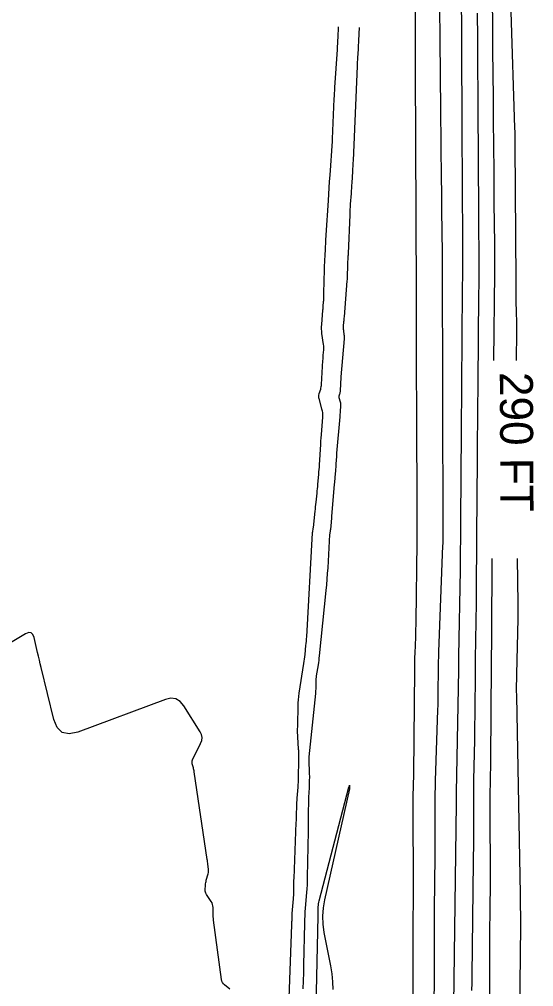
# Model space of a CAD drawing. Extents: x 1768942 to 1774819, y 723037 to 732099.
# Drawn here: x 1770425.4 to 1770518.9, y 730380.8 to 730556.6 of the extents above; entities that cross this region are included whole.
import ezdxf

# ---------------------------------------------------------------- set-up
doc = ezdxf.new("R2010")
doc.units = 0
doc.layers.add('R_Contour Annot', color=7, linetype='Continuous')
doc.layers.add('R_Contours', color=7, linetype='Continuous')

msp = doc.modelspace()

# ---------------------------------------------------------------- linework, layer by layer
at = {"layer": 'R_Contours'}
for points in [[(1770511.68, 730494.6), (1770511.82, 730510.5), (1770511.83, 730511.83), (1770511.84, 730513.15), (1770511.83, 730514.48), (1770511.82, 730515.81), (1770511.73, 730523.19), (1770511.73, 730523.48), (1770511.73, 730523.76), (1770511.73, 730524.05), (1770511.73, 730524.34), (1770511.71, 730527.83), (1770511.71, 730528.13), (1770511.71, 730528.43), (1770511.71, 730528.73), (1770511.7, 730529.03), (1770511.6, 730538.23), (1770511.6, 730538.58), (1770511.6, 730538.93), (1770511.59, 730539.28), (1770511.59, 730539.63), (1770511.59, 730541.03), (1770511.59, 730541.37), (1770511.58, 730541.72), (1770511.58, 730542.07), (1770511.58, 730542.42), (1770511.49, 730551.01), (1770511.48, 730551.41), (1770511.48, 730551.81), (1770511.48, 730552.21), (1770511.47, 730552.61), (1770511.47, 730554.2), (1770511.47, 730554.6), (1770511.46, 730555), (1770511.46, 730555.4), (1770511.46, 730555.79), (1770511.37, 730563.76)], [(1770497.33, 730561.97), (1770497.34, 730554.5), (1770497.34, 730554.23), (1770497.34, 730553.97), (1770497.35, 730553.71), (1770497.35, 730553.45), (1770497.36, 730552.4), (1770497.37, 730552.14), (1770497.37, 730551.88), (1770497.37, 730551.61), (1770497.37, 730551.35), (1770497.39, 730541.82), (1770497.39, 730541.55), (1770497.39, 730541.28), (1770497.39, 730541.01), (1770497.4, 730540.74), (1770497.41, 730539.66), (1770497.41, 730539.39), (1770497.42, 730539.12), (1770497.42, 730538.85), (1770497.42, 730538.58), (1770497.44, 730529.14), (1770497.44, 730528.86), (1770497.44, 730528.58), (1770497.44, 730528.31), (1770497.44, 730528.03), (1770497.46, 730526.91), (1770497.46, 730526.63), (1770497.47, 730526.35), (1770497.47, 730526.08), (1770497.47, 730525.8), (1770497.48, 730516.47), (1770497.49, 730516.18), (1770497.49, 730515.9), (1770497.49, 730515.61), (1770497.49, 730515.32), (1770497.51, 730514.17), (1770497.51, 730513.88), (1770497.52, 730513.59), (1770497.52, 730513.3), (1770497.52, 730513.02), (1770497.54, 730505.1), (1770497.55, 730504.42), (1770497.55, 730503.73), (1770497.55, 730503.05), (1770497.55, 730502.37), (1770497.56, 730499.63), (1770497.56, 730498.95), (1770497.57, 730498.27), (1770497.57, 730497.59), (1770497.57, 730496.9), (1770497.62, 730481.41), (1770497.62, 730480.52), (1770497.62, 730479.62), (1770497.62, 730478.72), (1770497.63, 730477.83), (1770497.64, 730474.24), (1770497.64, 730473.34), (1770497.64, 730472.45), (1770497.65, 730471.55), (1770497.65, 730470.65), (1770497.66, 730465.91), (1770497.67, 730464.82), (1770497.66, 730463.73), (1770497.66, 730462.64), (1770497.64, 730461.55), (1770497.47, 730447.25), (1770497.46, 730446.51), (1770497.44, 730445.78), (1770497.42, 730445.04), (1770497.4, 730444.31), (1770497.29, 730441.38), (1770497.26, 730440.64), (1770497.24, 730439.91), (1770497.23, 730439.17), (1770497.22, 730438.44), (1770497.05, 730419.48), (1770497.05, 730419.15), (1770497.04, 730418.83), (1770497.03, 730418.5), (1770497.02, 730418.17), (1770496.98, 730416.85), (1770496.97, 730416.52), (1770496.96, 730416.2), (1770496.96, 730415.87), (1770496.96, 730415.54), (1770496.98, 730396.92), (1770496.98, 730396.54), (1770496.98, 730396.16), (1770496.97, 730395.77), (1770496.97, 730395.39), (1770496.96, 730393.86), (1770496.95, 730393.48), (1770496.95, 730393.1), (1770496.95, 730392.72), (1770496.95, 730392.33), (1770496.96, 730375.14)], [(1770504.34, 730372.95), (1770504.87, 730414.05), (1770504.87, 730414.22), (1770504.87, 730414.39), (1770504.87, 730414.55), (1770504.87, 730414.72), (1770504.87, 730415.38), (1770504.87, 730415.55), (1770504.87, 730415.72), (1770504.87, 730415.88), (1770504.88, 730416.05), (1770505.24, 730435.08), (1770505.25, 730435.56), (1770505.26, 730436.04), (1770505.26, 730436.53), (1770505.27, 730437.01), (1770505.28, 730438.94), (1770505.28, 730439.42), (1770505.29, 730439.9), (1770505.3, 730440.38), (1770505.3, 730440.86), (1770505.58, 730456.47), (1770505.59, 730457.23), (1770505.6, 730457.99), (1770505.61, 730458.75), (1770505.62, 730459.51), (1770505.64, 730462.54), (1770505.64, 730463.3), (1770505.64, 730464.06), (1770505.65, 730464.82), (1770505.66, 730465.58), (1770505.78, 730481.71), (1770505.78, 730482.41), (1770505.79, 730483.11), (1770505.8, 730483.8), (1770505.8, 730484.5), (1770505.83, 730487.29), (1770505.84, 730487.98), (1770505.84, 730488.68), (1770505.85, 730489.37), (1770505.85, 730490.07), (1770505.99, 730507.5), (1770505.99, 730508.09), (1770505.99, 730508.67), (1770506, 730509.25), (1770506, 730509.83), (1770506.03, 730512.72), (1770506.03, 730513.02), (1770506.03, 730513.31), (1770506.03, 730513.61), (1770506.03, 730513.9), (1770506.02, 730515.08), (1770506.01, 730515.37), (1770506.01, 730515.67), (1770506.01, 730515.96), (1770506.01, 730516.26), (1770505.93, 730536.57), (1770505.93, 730536.8), (1770505.93, 730537.04), (1770505.92, 730537.27), (1770505.92, 730537.51), (1770505.91, 730538.45), (1770505.91, 730538.68), (1770505.91, 730538.92), (1770505.91, 730539.15), (1770505.9, 730539.39), (1770505.86, 730549.75), (1770505.86, 730549.95), (1770505.86, 730550.14), (1770505.86, 730550.34), (1770505.86, 730550.53), (1770505.85, 730551.32), (1770505.85, 730551.52), (1770505.85, 730551.71), (1770505.85, 730551.91), (1770505.85, 730552.11), (1770505.81, 730562.91)], [(1770500.73, 730371.86), (1770500.85, 730382.65), (1770500.85, 730383.67), (1770500.86, 730384.69), (1770500.86, 730385.71), (1770500.86, 730386.73), (1770500.86, 730390.81), (1770500.86, 730391.83), (1770500.87, 730392.85), (1770500.87, 730393.87), (1770500.88, 730394.89), (1770500.98, 730404.45), (1770500.99, 730405.6), (1770500.99, 730406.75), (1770501, 730407.89), (1770501, 730409.04), (1770500.99, 730413.63), (1770501, 730414.78), (1770501.01, 730415.92), (1770501.03, 730417.07), (1770501.07, 730418.22), (1770501.49, 730431.09), (1770501.52, 730431.97), (1770501.54, 730432.85), (1770501.56, 730433.72), (1770501.57, 730434.6), (1770501.6, 730438.11), (1770501.61, 730438.99), (1770501.63, 730439.86), (1770501.65, 730440.74), (1770501.68, 730441.62), (1770502.42, 730460.98), (1770502.43, 730461.28), (1770502.44, 730461.58), (1770502.44, 730461.87), (1770502.45, 730462.17), (1770502.47, 730463.67), (1770502.47, 730463.81), (1770502.47, 730463.96), (1770502.47, 730464.1), (1770502.47, 730464.25), (1770502.47, 730464.97), (1770502.47, 730465.26), (1770502.47, 730465.4), (1770502.4, 730486.12), (1770502.4, 730486.38), (1770502.4, 730486.63), (1770502.4, 730486.89), (1770502.4, 730487.14), (1770502.39, 730490.3), (1770502.39, 730490.57), (1770502.39, 730490.84), (1770502.39, 730491.11), (1770502.39, 730491.38), (1770502.33, 730509.72), (1770502.33, 730510.09), (1770502.33, 730510.46), (1770502.33, 730510.84), (1770502.32, 730511.21), (1770502.32, 730512.69), (1770502.32, 730513.06), (1770502.32, 730513.43), (1770502.31, 730513.8), (1770502.31, 730514.17), (1770502.2, 730521.87), (1770502.19, 730522.3), (1770502.19, 730522.74), (1770502.19, 730523.17), (1770502.19, 730523.61), (1770502.18, 730525.34), (1770502.18, 730525.78), (1770502.18, 730526.21), (1770502.17, 730526.64), (1770502.17, 730527.08), (1770502.07, 730534.24), (1770502.07, 730534.72), (1770502.06, 730535.19), (1770502.06, 730535.67), (1770502.06, 730536.14), (1770502.05, 730538.04), (1770502.05, 730538.51), (1770502.05, 730538.99), (1770502.04, 730539.46), (1770502.04, 730539.94), (1770501.95, 730546.64), (1770501.94, 730547.15), (1770501.94, 730547.66), (1770501.94, 730548.18), (1770501.94, 730548.69), (1770501.93, 730550.74), (1770501.93, 730551.25), (1770501.93, 730551.77), (1770501.92, 730552.28), (1770501.92, 730552.79), (1770501.84, 730559.06)], [(1770508.64, 730557.75), (1770508.66, 730553.22), (1770508.66, 730552.49), (1770508.66, 730551.76), (1770508.67, 730551.03), (1770508.68, 730550.3), (1770508.71, 730547.39), (1770508.72, 730546.66), (1770508.72, 730545.93), (1770508.73, 730545.2), (1770508.73, 730544.48), (1770508.74, 730540.47), (1770508.75, 730539.7), (1770508.75, 730538.93), (1770508.76, 730538.15), (1770508.77, 730537.38), (1770508.8, 730534.28), (1770508.81, 730533.51), (1770508.82, 730532.74), (1770508.82, 730531.96), (1770508.82, 730531.19), (1770508.86, 730521.31), (1770508.87, 730520.51), (1770508.87, 730519.72), (1770508.88, 730518.92), (1770508.89, 730518.12), (1770508.92, 730514.85), (1770508.93, 730514.04), (1770508.93, 730513.23), (1770508.93, 730512.42), (1770508.93, 730511.61), (1770508.85, 730503.37), (1770508.84, 730501.9), (1770508.82, 730500.43), (1770508.81, 730498.96), (1770508.8, 730497.49), (1770508.76, 730491.62), (1770508.74, 730490.15), (1770508.73, 730488.68), (1770508.72, 730487.21), (1770508.71, 730485.74), (1770508.63, 730478.02), (1770508.62, 730476.63), (1770508.61, 730475.25), (1770508.6, 730473.86), (1770508.59, 730472.47), (1770508.54, 730466.92), (1770508.53, 730465.53), (1770508.52, 730464.14), (1770508.52, 730462.76), (1770508.51, 730461.37), (1770508.46, 730453.63), (1770508.45, 730452.27), (1770508.44, 730450.91), (1770508.42, 730449.55), (1770508.4, 730448.18), (1770508.3, 730442.74), (1770508.28, 730441.38), (1770508.26, 730440.01), (1770508.25, 730438.65), (1770508.24, 730437.29), (1770508.2, 730431.35), (1770508.19, 730429.91), (1770508.17, 730428.46), (1770508.15, 730427.02), (1770508.13, 730425.57), (1770507.99, 730418.35), (1770507.97, 730417.11), (1770507.95, 730415.87), (1770507.94, 730414.63), (1770507.94, 730413.39), (1770507.95, 730408.43), (1770507.95, 730407.19), (1770507.94, 730405.95), (1770507.93, 730404.71), (1770507.92, 730403.47), (1770507.66, 730382.81), (1770507.64, 730381.46), (1770507.63, 730380.11)], [(1770514.75, 730558), (1770515.44, 730536.88), (1770515.47, 730536.12), (1770515.48, 730535.36), (1770515.5, 730534.59), (1770515.5, 730533.83), (1770515.63, 730509.02), (1770515.63, 730508.25), (1770515.64, 730507.48), (1770515.65, 730506.71), (1770515.67, 730505.94), (1770515.74, 730502.87), (1770515.75, 730502.1), (1770515.76, 730501.33), (1770515.77, 730500.56), (1770515.76, 730499.79), (1770515.73, 730494.63)], [(1770483.37, 730555.28), (1770483.3, 730553.35), (1770483.27, 730552.8), (1770483.24, 730552.25), (1770483.21, 730551.7), (1770483.18, 730551.15), (1770482.71, 730544.21), (1770482.68, 730543.7), (1770482.65, 730543.19), (1770482.63, 730542.69), (1770482.6, 730542.18), (1770482.36, 730536.33), (1770482.34, 730535.86), (1770482.31, 730535.4), (1770482.29, 730534.94), (1770482.26, 730534.47), (1770481.84, 730528.28), (1770481.76, 730527.13), (1770481.68, 730525.98), (1770481.61, 730524.83), (1770481.53, 730523.68), (1770481.13, 730517.37), (1770481.11, 730517.07), (1770481.09, 730516.77), (1770481.08, 730516.47), (1770481.06, 730516.17), (1770481.01, 730514.98), (1770481, 730514.68), (1770480.98, 730514.39), (1770480.97, 730514.09), (1770480.96, 730513.79), (1770480.85, 730511.64), (1770480.83, 730511.18), (1770480.82, 730510.73), (1770480.8, 730510.27), (1770480.79, 730509.81), (1770480.71, 730506.05), (1770480.7, 730505.85), (1770480.69, 730505.66), (1770480.68, 730505.47), (1770480.67, 730505.28), (1770480.6, 730504.51), (1770480.59, 730504.32), (1770480.57, 730504.13), (1770480.56, 730503.94), (1770480.54, 730503.74), (1770480.32, 730501.16), (1770480.3, 730500.74), (1770480.3, 730500.33), (1770480.33, 730499.92), (1770480.37, 730499.51), (1770480.66, 730497.52), (1770480.69, 730497.28), (1770480.7, 730497.04), (1770480.71, 730496.79), (1770480.69, 730496.55), (1770480.61, 730495.57), (1770480.59, 730495.33), (1770480.57, 730495.08), (1770480.56, 730494.84), (1770480.54, 730494.59), (1770480.29, 730490.22), (1770480.27, 730490), (1770480.24, 730489.79), (1770480.19, 730489.57), (1770480.13, 730489.36), (1770479.84, 730488.52), (1770479.79, 730488.31), (1770479.77, 730488.09), (1770479.78, 730487.88), (1770479.83, 730487.67), (1770480.37, 730485.84), (1770480.46, 730485.47), (1770480.52, 730485.09), (1770480.54, 730484.7), (1770480.53, 730484.31), (1770480.28, 730481.18), (1770480.27, 730481.02), (1770480.26, 730480.87), (1770480.24, 730480.71), (1770480.23, 730480.56), (1770480.18, 730479.93), (1770480.17, 730479.78), (1770480.16, 730479.62), (1770480.14, 730479.46), (1770480.13, 730479.31), (1770479.91, 730475.65), (1770479.89, 730475.21), (1770479.86, 730474.78), (1770479.82, 730474.34), (1770479.79, 730473.91), (1770479.63, 730472.12), (1770479.6, 730471.71), (1770479.56, 730471.3), (1770479.52, 730470.89), (1770479.48, 730470.48), (1770479.31, 730468.83), (1770479.27, 730468.42), (1770479.22, 730468.01), (1770479.18, 730467.6), (1770479.13, 730467.19), (1770478.81, 730464.25), (1770478.8, 730464.17), (1770478.79, 730464.09), (1770478.78, 730464), (1770478.77, 730463.92), (1770478.71, 730463.59), (1770478.69, 730463.51), (1770478.68, 730463.42), (1770478.67, 730463.34), (1770478.67, 730463.26), (1770477.59, 730444.39), (1770477.56, 730443.99), (1770477.53, 730443.58), (1770477.5, 730443.18), (1770477.46, 730442.77), (1770477.29, 730441.15), (1770477.25, 730440.74), (1770477.2, 730440.34), (1770477.14, 730439.93), (1770477.08, 730439.53), (1770476.25, 730434.14), (1770476.17, 730433.54), (1770476.11, 730432.95), (1770476.07, 730432.36), (1770476.05, 730431.76), (1770476.01, 730428.36), (1770476.01, 730428.27), (1770476, 730428.18), (1770476, 730428.09), (1770475.99, 730428), (1770475.95, 730427.63), (1770475.94, 730427.54), (1770475.94, 730427.45), (1770475.94, 730427.36), (1770475.94, 730427.26), (1770476.13, 730423.93), (1770476.14, 730423.77), (1770476.15, 730423.6), (1770476.16, 730423.43), (1770476.16, 730423.26), (1770476.18, 730422.59), (1770476.18, 730422.42), (1770476.18, 730422.25), (1770476.18, 730422.09), (1770476.18, 730421.92), (1770476.12, 730418.86), (1770476.11, 730418.4), (1770476.09, 730417.94), (1770476.06, 730417.48), (1770476.03, 730417.03), (1770475.87, 730415.02), (1770475.84, 730414.65), (1770475.82, 730414.29), (1770475.8, 730413.92), (1770475.79, 730413.56), (1770475.75, 730412.1), (1770475.74, 730411.73), (1770475.72, 730411.36), (1770475.71, 730411), (1770475.7, 730410.63), (1770475.29, 730400.46), (1770475.28, 730400.15), (1770475.27, 730399.84), (1770475.26, 730399.53), (1770475.26, 730399.22), (1770475.25, 730397.97), (1770475.24, 730397.66), (1770475.23, 730397.35), (1770475.22, 730397.04), (1770475.19, 730396.74), (1770474.98, 730394.07), (1770474.96, 730393.9), (1770474.95, 730393.73), (1770474.95, 730393.56), (1770474.94, 730393.39), (1770474.93, 730392.72), (1770474.92, 730392.55), (1770474.92, 730392.38), (1770474.91, 730392.21), (1770474.91, 730392.05), (1770474.36, 730377.05)], [(1770477.03, 730380.39), (1770477.07, 730381.84), (1770477.11, 730383.29), (1770477.15, 730384.73), (1770477.31, 730392.28), (1770477.33, 730392.98), (1770477.36, 730393.68), (1770477.4, 730394.38), (1770477.45, 730395.08), (1770477.68, 730397.87), (1770477.73, 730398.57), (1770477.77, 730399.27), (1770477.8, 730399.97), (1770477.82, 730400.67), (1770477.98, 730409.03), (1770477.99, 730409.34), (1770477.99, 730409.66), (1770477.99, 730409.97), (1770477.99, 730410.29), (1770477.97, 730411.57), (1770477.97, 730411.87), (1770477.97, 730412.18), (1770477.97, 730412.48), (1770477.98, 730412.79), (1770478.01, 730414.01), (1770478.02, 730414.32), (1770478.03, 730414.62), (1770478.05, 730414.93), (1770478.06, 730415.23), (1770478.16, 730416.93), (1770478.17, 730417.2), (1770478.18, 730417.47), (1770478.19, 730417.74), (1770478.19, 730418.01), (1770478.2, 730419.08), (1770478.19, 730419.34), (1770478.19, 730419.61), (1770478.18, 730419.88), (1770478.17, 730420.15), (1770478.1, 730421.38), (1770478.09, 730421.67), (1770478.09, 730421.97), (1770478.1, 730422.26), (1770478.12, 730422.55), (1770479.3, 730434.07), (1770479.33, 730434.34), (1770479.34, 730434.61), (1770479.36, 730434.88), (1770479.36, 730435.15), (1770479.37, 730436.23), (1770479.38, 730436.5), (1770479.4, 730436.76), (1770479.43, 730437.03), (1770479.46, 730437.3), (1770479.77, 730439.26), (1770479.83, 730439.68), (1770479.89, 730440.1), (1770479.94, 730440.51), (1770479.98, 730440.93), (1770481.2, 730452.8), (1770481.3, 730453.83), (1770481.39, 730454.86), (1770481.46, 730455.89), (1770481.53, 730456.93), (1770481.87, 730462.97), (1770481.88, 730463.05), (1770481.89, 730463.13), (1770481.9, 730463.2), (1770481.91, 730463.28), (1770481.97, 730463.59), (1770481.98, 730463.67), (1770481.99, 730463.75), (1770482, 730463.83), (1770482.01, 730463.91), (1770482.14, 730465.24), (1770482.17, 730465.49), (1770482.19, 730465.74), (1770482.21, 730465.99), (1770482.23, 730466.24), (1770482.73, 730472.12), (1770482.75, 730472.42), (1770482.78, 730472.73), (1770482.8, 730473.03), (1770482.83, 730473.33), (1770482.94, 730474.64), (1770482.96, 730474.9), (1770482.98, 730475.15), (1770483, 730475.41), (1770483.02, 730475.67), (1770483.08, 730476.7), (1770483.1, 730476.96), (1770483.11, 730477.22), (1770483.13, 730477.48), (1770483.15, 730477.74), (1770483.71, 730484.39), (1770483.73, 730484.62), (1770483.75, 730484.85), (1770483.77, 730485.09), (1770483.79, 730485.32), (1770483.87, 730486.36), (1770483.88, 730486.53), (1770483.87, 730486.7), (1770483.84, 730486.87), (1770483.8, 730487.03), (1770483.56, 730487.83), (1770483.54, 730487.92), (1770483.54, 730488.01), (1770483.55, 730488.11), (1770483.57, 730488.2), (1770483.69, 730488.57), (1770483.72, 730488.66), (1770483.74, 730488.75), (1770483.76, 730488.85), (1770483.77, 730488.95), (1770483.85, 730490.49), (1770483.87, 730490.78), (1770483.89, 730491.07), (1770483.91, 730491.36), (1770483.94, 730491.65), (1770484.51, 730498.57), (1770484.52, 730498.75), (1770484.52, 730498.94), (1770484.5, 730499.12), (1770484.48, 730499.3), (1770484.38, 730500.04), (1770484.35, 730500.22), (1770484.34, 730500.41), (1770484.34, 730500.59), (1770484.35, 730500.78), (1770484.43, 730501.68), (1770484.45, 730501.89), (1770484.46, 730502.11), (1770484.48, 730502.32), (1770484.5, 730502.53), (1770485.03, 730509.07), (1770485.05, 730509.36), (1770485.07, 730509.65), (1770485.08, 730509.93), (1770485.09, 730510.22), (1770485.12, 730511.54), (1770485.13, 730511.75), (1770485.13, 730511.96), (1770485.14, 730512.17), (1770485.15, 730512.38), (1770485.19, 730513.21), (1770485.2, 730513.42), (1770485.21, 730513.63), (1770485.22, 730513.84), (1770485.23, 730514.05), (1770485.54, 730521.08), (1770485.56, 730521.57), (1770485.58, 730522.06), (1770485.61, 730522.55), (1770485.64, 730523.03), (1770485.77, 730524.98), (1770485.8, 730525.47), (1770485.83, 730525.96), (1770485.86, 730526.44), (1770485.9, 730526.93), (1770486.03, 730528.95), (1770486.06, 730529.45), (1770486.09, 730529.95), (1770486.12, 730530.45), (1770486.14, 730530.95), (1770486.86, 730548.09), (1770486.87, 730548.48), (1770486.89, 730548.87), (1770486.92, 730549.26), (1770486.94, 730549.65), (1770487.05, 730551.21), (1770487.07, 730551.59), (1770487.09, 730551.98), (1770487.11, 730552.37), (1770487.13, 730552.76), (1770487.22, 730555.12)], [(1770510.94, 730369.72), (1770510.91, 730386.8), (1770510.91, 730387.38), (1770510.91, 730387.96), (1770510.92, 730388.53), (1770510.92, 730389.11), (1770511.01, 730396.28), (1770511.02, 730396.89), (1770511.03, 730397.51), (1770511.03, 730398.13), (1770511.03, 730398.74), (1770511.01, 730414.81), (1770511.01, 730415.41), (1770511.01, 730416.02), (1770511.02, 730416.63), (1770511.03, 730417.24), (1770511.08, 730419.67), (1770511.09, 730420.27), (1770511.1, 730420.88), (1770511.1, 730421.49), (1770511.11, 730422.09), (1770511.21, 730439.21), (1770511.22, 730439.67), (1770511.22, 730440.13), (1770511.23, 730440.59), (1770511.24, 730441.05), (1770511.27, 730442.9), (1770511.28, 730443.36), (1770511.28, 730443.82), (1770511.29, 730444.28), (1770511.29, 730444.75), (1770511.37, 730458.6)], [(1770515.92, 730458.63), (1770516.01, 730450.42), (1770516.01, 730449.73), (1770516.01, 730449.03), (1770516, 730448.34), (1770515.99, 730447.65), (1770515.76, 730437.57), (1770515.75, 730436.59), (1770515.74, 730435.6), (1770515.74, 730434.62), (1770515.76, 730433.63), (1770516.42, 730397.59), (1770516.43, 730397.28), (1770516.43, 730396.97), (1770516.44, 730396.65), (1770516.44, 730396.34), (1770516.48, 730392.88), (1770516.48, 730392.62), (1770516.48, 730392.36), (1770516.48, 730392.09), (1770516.48, 730391.83), (1770516.04, 730349.31)], [(1770463.7, 730380.32), (1770462.72, 730381.09), (1770462.51, 730381.29), (1770462.34, 730381.52), (1770462.22, 730381.79), (1770462.16, 730382.08), (1770460.73, 730392.88), (1770460.7, 730393.17), (1770460.68, 730393.46), (1770460.66, 730393.75), (1770460.65, 730394.03), (1770460.63, 730395.19), (1770460.61, 730395.47), (1770460.55, 730395.74), (1770460.45, 730396), (1770460.31, 730396.25), (1770459.45, 730397.56), (1770459.34, 730397.75), (1770459.27, 730397.95), (1770459.23, 730398.15), (1770459.23, 730398.37), (1770459.27, 730399.26), (1770459.29, 730399.48), (1770459.32, 730399.7), (1770459.36, 730399.92), (1770459.41, 730400.13), (1770459.73, 730401.31), (1770459.78, 730401.52), (1770459.8, 730401.74), (1770459.81, 730401.95), (1770459.79, 730402.17), (1770459.7, 730403.05), (1770459.67, 730403.26), (1770459.64, 730403.48), (1770459.61, 730403.7), (1770459.58, 730403.92), (1770457.21, 730419.86), (1770457.18, 730420.04), (1770457.15, 730420.22), (1770457.1, 730420.4), (1770457.06, 730420.58), (1770456.85, 730421.3), (1770456.82, 730421.47), (1770456.81, 730421.65), (1770456.85, 730421.82), (1770456.91, 730421.99), (1770458.38, 730424.97), (1770458.58, 730425.52), (1770458.63, 730426.06), (1770458.52, 730426.6), (1770458.27, 730427.12), (1770455.31, 730431.85), (1770454.65, 730432.64), (1770453.88, 730433.09), (1770452.99, 730433.21), (1770451.98, 730432.98), (1770436.06, 730427.07), (1770434.49, 730426.73), (1770433.24, 730427), (1770432.32, 730427.88), (1770431.72, 730429.37), (1770429.4, 730438.77), (1770429.24, 730439.45), (1770429.07, 730440.14), (1770428.91, 730440.83), (1770428.75, 730441.51), (1770428.11, 730444.26), (1770427.89, 730444.81), (1770427.57, 730445.11), (1770427.13, 730445.14), (1770426.58, 730444.91), (1770406.59, 730432.9)], [(1770479.26, 730371.53), (1770479.72, 730393.62), (1770479.72, 730393.63), (1770479.72, 730393.64), (1770479.72, 730393.67), (1770479.73, 730393.68), (1770479.73, 730393.69), (1770479.76, 730395.31), (1770479.77, 730395.58), (1770479.8, 730395.85), (1770479.85, 730396.12), (1770479.91, 730396.38), (1770485.33, 730417.03), (1770485.34, 730417.04), (1770485.34, 730417.06), (1770485.35, 730417.08), (1770485.35, 730417.09), (1770485.38, 730417.16), (1770485.39, 730417.17), (1770485.39, 730417.19), (1770485.4, 730417.21), (1770485.4, 730417.23), (1770485.43, 730417.41), (1770485.43, 730417.44), (1770485.43, 730417.44), (1770485.44, 730417.44), (1770485.44, 730417.41), (1770485.43, 730417.11), (1770485.43, 730417.1), (1770485.43, 730417.09), (1770485.43, 730417.07), (1770485.43, 730417.05), (1770485.42, 730416.87), (1770485.42, 730416.83), (1770485.42, 730416.8), (1770485.41, 730416.77), (1770485.4, 730416.74), (1770480.87, 730396.58), (1770480.62, 730395.1), (1770480.52, 730393.61), (1770480.58, 730392.13), (1770480.79, 730390.64), (1770481.99, 730384.54), (1770482.22, 730383.12), (1770482.35, 730381.69), (1770482.38, 730380.26)]]:
    msp.add_lwpolyline(points, dxfattribs=at)

# ---------------------------------------------------------------- texts
at = {"layer": 'R_Contour Annot'}
msp.add_text('290 FT', height=6, rotation=270.3097, dxfattribs=at).set_placement((1770512.74, 730492.51))

doc.saveas('drawing.dxf')
